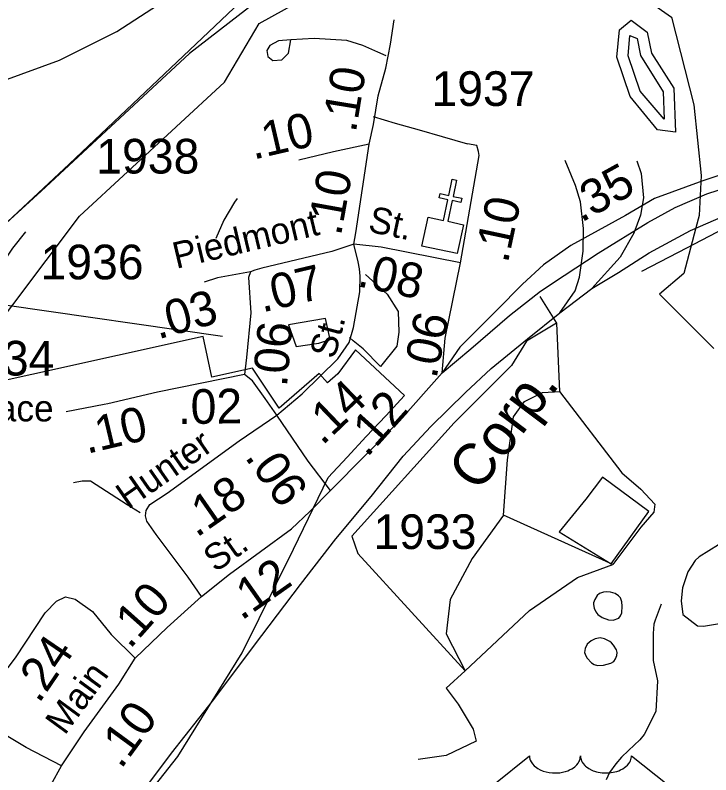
# Model space of a CAD drawing. Extents: x 1473865 to 1648260, y 639067 to 773536.
# Drawn here: x 1583557 to 1586067, y 718430 to 721169 of the extents above; entities that cross this region are included whole.
import ezdxf

# ---------------------------------------------------------------- set-up
doc = ezdxf.new("R2010")
doc.units = 0
for name, color, linetype in [('Exist Boundary Political City Limit New', 7, 'Continuous'), ('Exist Boundary Political CountyLine', 7, 'Continuous'), ('Exist Cultural Church CELL', 7, 'Continuous'), ('Exist Hydrographic Buffer Line', 7, 'Continuous'), ('Exist Hydrographic Lake Shore', 7, 'Continuous'), ('Exist Hydrographic Misc Water Feature', 7, 'Continuous'), ('Exist Hydrographic River Shore', 7, 'Continuous'), ('Exist Railroad Mainline', 7, 'Continuous'), ('Exist Railroad Mainline Label', 7, 'Continuous'), ('Exist Railroad Siding', 7, 'Continuous'), ('Exist Road Non-System Type 51', 7, 'Continuous'), ('Exist Road Primary US Divided Attributed', 7, 'Continuous'), ('Exist Road Primary US Label', 7, 'Continuous'), ('Exist Road Primary US Mileage Hundredths English Label', 7, 'Continuous'), ('Exist Road Primary US Shield CELL', 7, 'Continuous'), ('Exist Road Primary US UnDivided 4 Lane Attributed', 7, 'Continuous'), ('Exist Road Secondary Mileage Hundredths English Label', 7, 'Continuous'), ('Exist Road Secondary Type 51 Attributed', 7, 'Continuous'), ('Exist Road Secondary Type 51 Label', 7, 'Continuous'), ('Exist Road Secondary Type 51 Number Label', 7, 'Continuous'), ('Map Preparation Boundary City Limit Buffer Line', 7, 'Continuous')]:
    doc.layers.add(name, color=color, linetype=linetype)

msp = doc.modelspace()

# ---------------------------------------------------------------- linework, layer by layer
at = {"layer": 'Exist Boundary Political City Limit New'}
for points in [[(1585520.4, 721447.8), (1585925.2, 721162), (1586006.4, 720846), (1586033.1, 720591.8), (1586024.9, 720446.5), (1586013.4, 720402.7), (1585994.2, 720329.6), (1585970.2, 720237.8), (1585882.1, 720163.5)], [(1584027.1, 718347.9), (1584143.9, 718496.1), (1584376.2, 718870.2), (1584561.9, 719244), (1584687.2, 719501.8), (1584755.1, 719575.1), (1584824.2, 719649.6), (1584894.2, 719724.4), (1584962.6, 719797.6), (1584785.4, 719962.2), (1584721.6, 719875.9), (1584684.4, 719843.8), (1584654.2, 719877.4), (1584509.5, 719752.2), (1584413.9, 719896.2), (1584267.4, 719863.8), (1584235.2, 720010.3), (1583307.4, 719805.2), (1583788.9, 720444.4), (1584312.4, 720928.1), (1584438.1, 721139.6), (1584746.4, 721311.8)], [(1585882.1, 720163.5), (1586078, 719967.1)], [(1586095.2, 719258.6), (1586025, 719216.4), (1586010.9, 719202.4), (1585984.9, 719162.2), (1585964.8, 719104), (1585960.8, 719057.8), (1585966.8, 719007.6), (1586019, 718967.4), (1586041, 718965.4), (1586099.2, 718975.4)]]:
    msp.add_lwpolyline(points, dxfattribs=at)
at = {"layer": 'Exist Boundary Political CountyLine'}
msp.add_lwpolyline([(1579344, 721298), (1579668.5, 721155.3), (1579963.5, 721056.9), (1580283.1, 720978.2), (1580691.2, 720884.8), (1581119, 720791.3), (1581502.5, 720732.2), (1581886, 720717.5), (1582235.1, 720717.5), (1582480.9, 720727.3), (1582717, 720756.8), (1582953, 720791.3), (1583189, 720840.5), (1583515.9, 720934), (1583717.5, 721007.8), (1583924, 721111.1), (1584135.5, 721248.8)], dxfattribs=at)
at = {"layer": 'Exist Cultural Church CELL'}
msp.add_lwpolyline([(1585047.1, 720441.1), (1585102.8, 720429.3), (1585118.6, 720503.8), (1585087.3, 720510.5), (1585090.6, 720526.1), (1585121.9, 720519.5), (1585134.4, 720578.3), (1585150.1, 720575), (1585137.6, 720516.1), (1585168.9, 720509.5), (1585165.6, 720493.8), (1585134.3, 720500.5), (1585118.5, 720426), (1585174.8, 720413.9), (1585152.7, 720309.8), (1585025, 720336.9)], close=True, dxfattribs=at)
at = {"layer": 'Exist Hydrographic Buffer Line'}
for points in [[(1586116.9, 720872.9), (1586285.9, 720964.3), (1586303.9, 720980.7), (1586309.4, 721000.7), (1586302.1, 721073.8), (1586293, 721095.5), (1585893.7, 721446), (1585718.5, 721530.8), (1585352, 721603.6), (1584925.5, 721509.9), (1584676.4, 721411.2), (1584185.7, 721031.3), (1583651.2, 720534.4), (1583511.8, 720407.7)], [(1585898.5, 720793.9), (1585811.9, 720895.8), (1585769, 721023), (1585775.6, 721096.2), (1585801.2, 721085.2), (1585814.2, 721023.9), (1585894.9, 720893.3), (1585898.5, 720793.9)]]:
    msp.add_lwpolyline(points, dxfattribs=at)
at = {"layer": 'Exist Hydrographic Lake Shore'}
msp.add_lwpolyline([(1585940.4, 720748.1), (1585874.4, 720755.9), (1585776.3, 720876.1), (1585728.4, 721018.2), (1585737.4, 721116.5), (1585780.3, 721151.8), (1585837.3, 721107.9), (1585853.3, 721032.1), (1585934.3, 720905.8), (1585940.4, 720748.1)], dxfattribs=at)
at = {"layer": 'Exist Hydrographic Misc Water Feature'}
for points in [[(1583594.4, 720387.6), (1583548, 720329.5), (1583508.5, 720269.6), (1583473.4, 720217.8), (1583432.4, 720168.5), (1583398.4, 720134.8), (1583350.9, 720075), (1583319.9, 720027.2), (1583266.9, 719941.3), (1583240.1, 719895.1), (1583177.6, 719816.7), (1583065.6, 719685.2), (1583031.6, 719648.2), (1582999.9, 719625), (1582968.8, 719602.7), (1582933.7, 719584.5), (1582902.8, 719570.4), (1582874.1, 719560.3), (1582753.8, 719520.8), (1582694.7, 719505.6), (1582682.6, 719503.4), (1582579.9, 719495.6), (1582508.8, 719482.3)], [(1584653.3, 719987.1), (1584694.3, 720000.3), (1584676.7, 720075.2), (1584543.2, 720052.5), (1584570.7, 719974.8), (1584653.3, 719987.1)], [(1585615.9, 719423.6), (1585520.7, 719305.7), (1585708.3, 719191.1), (1585843.5, 719379.6), (1585676.6, 719503.6), (1585615.9, 719423.6)], [(1585643.9, 719044.3), (1585647, 719030.3), (1585652.3, 719017.9), (1585659.8, 719007.9), (1585675, 718996.9), (1585698.7, 718989), (1585714.7, 718987.9), (1585735.1, 718994.9), (1585741.5, 719003.7), (1585746.2, 719014.3), (1585747.7, 719038.1), (1585746.6, 719053.7), (1585741.4, 719067.8), (1585733.7, 719075.3), (1585722.2, 719083.8), (1585705.5, 719088.2), (1585690.5, 719090.1), (1585680.1, 719088.7), (1585666.1, 719083.2), (1585657.8, 719076), (1585648.9, 719062.3), (1585644.4, 719050), (1585643.9, 719044.3)], [(1585887.9, 719045.5), (1585866.1, 718986.9), (1585861.9, 718973), (1585859.3, 718939.4), (1585859.2, 718842.6), (1585875.5, 718769.2), (1585869.1, 718658.5), (1585827.3, 718574.9), (1585810.9, 718555.5), (1585790.4, 718536.2), (1585769.9, 718517), (1585745.4, 718492.9), (1585725, 718469.4), (1585702.2, 718437.9), (1585689.6, 718411.9)], [(1585657.9, 718824.2), (1585680.3, 718824.6), (1585706.7, 718832.3), (1585717.3, 718838.6), (1585723.5, 718848.4), (1585728.4, 718859.8), (1585729.2, 718870.4), (1585727.4, 718880.3), (1585716.7, 718897.7), (1585709, 718905.3), (1585703.2, 718910.3), (1585683.7, 718920.6), (1585667.9, 718923.3), (1585649.6, 718920.5), (1585635.3, 718913.3), (1585620.7, 718900.5), (1585613.6, 718885.1), (1585611.7, 718871.1), (1585616.2, 718858.7), (1585621.5, 718850.4), (1585636.6, 718833.7), (1585646.7, 718827), (1585657.9, 718824.2)]]:
    msp.add_lwpolyline(points, dxfattribs=at)
at = {"layer": 'Exist Hydrographic River Shore'}
msp.add_lwpolyline([(1584529.9, 721370.5), (1583752.1, 720632.6), (1583511.8, 720407.7)], dxfattribs=at)
at = {"layer": 'Exist Railroad Mainline'}
msp.add_line((1585522.8, 720095.4), (1585637.7, 720184.1), dxfattribs=at)
for points in [[(1585637.7, 720184.1), (1585734.3, 720241.2), (1585844.9, 720312.2), (1585993.8, 720392.6), (1586140.4, 720457.1), (1586327.2, 720529.4), (1586447.1, 720563), (1586521.8, 720587.5)], [(1583519.5, 717725.1), (1583661.2, 717903.7), (1583829.5, 718132.1), (1583985.3, 718326.6), (1584121.2, 718507.2), (1584268.9, 718695.7), (1584447.2, 718932.2), (1584587.2, 719116.6), (1584714.8, 719281.3), (1584842.3, 719434), (1584957.7, 719579), (1585056.7, 719686), (1585182, 719808.8), (1585274.9, 719895.7), (1585405.9, 720002.5), (1585522.8, 720095.4)]]:
    msp.add_lwpolyline(points, dxfattribs=at)
at = {"layer": 'Exist Railroad Siding'}
for points in [[(1585522.8, 720095.4), (1585577.6, 720174.7), (1585594.1, 720224.6), (1585607, 720318.4), (1585608, 720400.4), (1585596.8, 720496.7), (1585579.3, 720554.9), (1585542.1, 720645.3)], [(1585800.2, 720644.7), (1585815.7, 720598.5), (1585824.9, 720510.3), (1585813.1, 720448.1), (1585789.7, 720382.8), (1585740.8, 720297.1), (1585637.7, 720184.1)], [(1585818.4, 720246.3), (1585951.1, 720315.1), (1586091.8, 720387.7), (1586216.5, 720448.4), (1586385.1, 720512.8), (1586521.8, 720587.5)]]:
    msp.add_lwpolyline(points, dxfattribs=at)
at = {"layer": 'Exist Road Non-System Type 51'}
for points in [[(1584551.8, 721080.1), (1584508, 721076.4), (1584475.8, 721060.6), (1584465.6, 721042.6), (1584469.4, 721020.6), (1584487.3, 721006.4), (1584519.4, 721008.3), (1584543.7, 721032.1), (1584551.8, 721080.1)], [(1584895.6, 721022.9), (1584865.7, 721036), (1584812, 721060.3), (1584753.9, 721078.6), (1584636, 721085.4), (1584551.8, 721080.1)], [(1584849, 720804.1), (1584927.9, 720779.8), (1585015, 720756.5), (1585098, 720732.1), (1585189, 720705.8)], [(1584358.2, 720507.9), (1584348.1, 720495.3), (1584309.6, 720429.7), (1584281.2, 720363.8)], [(1584821.2, 720234.7), (1584900.1, 720162.7), (1584939, 720100.5), (1584942.1, 720025.7), (1584934.3, 719975.9), (1584875.2, 719902.7), (1584813, 719966.6), (1584777.2, 719994.6), (1584763.2, 720007)], [(1585450.2, 720154.7), (1585510.9, 720058.6)], [(1585510.9, 720058.6), (1585402.2, 719993.3), (1585347.8, 719906.3), (1585141.4, 719699.7), (1584771.9, 719290.1), (1584793.6, 719228.4), (1585181.2, 718804.3)], [(1585510.9, 720058.6), (1585521.7, 719812.1)], [(1585713.7, 719188.6), (1585318.9, 719366.2), (1585333.4, 719565.6), (1585355.1, 719721.4), (1585394.9, 719775.8), (1585460.1, 719808.4), (1585521.7, 719812.1)], [(1585521.7, 719812.1), (1585746.3, 719518.4), (1585815.1, 719460.4), (1585865.9, 719406.1), (1585862.2, 719377.1), (1585815.1, 719322.7), (1585713.7, 719188.6)], [(1583891.1, 719767.7), (1583877.9, 719765.4), (1583741.8, 719739.3)], [(1584007.7, 719375), (1583960.9, 719404), (1583829.3, 719488.9), (1583799.3, 719489.1), (1583767.2, 719483.4)], [(1585318.9, 719366.2), (1585206.6, 719210.3), (1585126.9, 719061.7), (1585112.4, 718938.4), (1585181.2, 718804.3)], [(1585181.2, 718804.3), (1585413, 719021.8), (1585586.9, 719141.4), (1585713.7, 719188.6)], [(1585181.2, 718804.3), (1585112.4, 718742.7), (1585155.9, 718684.7), (1585210.2, 718594), (1585221.1, 718550.5), (1585112.4, 718499.8), (1585011, 718485.3)]]:
    msp.add_lwpolyline(points, dxfattribs=at)
at = {"layer": 'Exist Road Primary US Divided Attributed'}
for points in [[(1586900.1, 720857.2), (1586039.1, 720572.6), (1585864.5, 720507.9), (1585759.5, 720447.1), (1585562.8, 720338.4), (1585463.3, 720269.4), (1585387.3, 720199), (1585293.7, 720103.8), (1585161.2, 719972.2), (1585097.5, 719879.7)], [(1585097.5, 719879.7), (1585201.9, 719966.6), (1585340.7, 720086.5), (1585452.5, 720173.7), (1585538.5, 720230.2), (1585661.2, 720311.3), (1585840, 720422.2), (1585938.3, 720475.4), (1586052.7, 720524.7), (1586183.1, 720567.7), (1586329.3, 720614.8), (1586918.5, 720806.8)]]:
    msp.add_lwpolyline(points, dxfattribs=at)
at = {"layer": 'Exist Road Primary US Shield CELL'}
msp.add_lwpolyline([(1585284.5, 718395.2), (1585413.1, 718497.7), (1585413.4, 718492.4), (1585414.7, 718486.1), (1585415.7, 718482.8), (1585418.6, 718476.6), (1585423.5, 718469.2), (1585430.3, 718462), (1585438, 718455.7), (1585443.1, 718452.3), (1585451.9, 718447.6), (1585461.9, 718443.4), (1585472.9, 718440.2), (1585484.3, 718438), (1585496.6, 718436.6), (1585508.9, 718436.4), (1585522.1, 718437.3), (1585536.7, 718440.2), (1585543.4, 718441.9), (1585550.9, 718444.5), (1585557.9, 718447.4), (1585565.6, 718451.5), (1585571.8, 718455.4), (1585576.6, 718458.9), (1585583.4, 718465.5), (1585588.8, 718472.2), (1585591.1, 718476), (1585593.1, 718479.7), (1585595.8, 718487.4), (1585596.5, 718490.8), (1585597.1, 718498), (1585597.5, 718492), (1585598.1, 718488.3), (1585599.1, 718484.6), (1585600.6, 718480.7), (1585603.4, 718475.3), (1585606.4, 718470.7), (1585612.2, 718463.9), (1585615.7, 718460.6), (1585619, 718457.9), (1585627.7, 718451.9), (1585637.9, 718446.8), (1585643, 718444.6), (1585648.1, 718442.7), (1585654.6, 718440.8), (1585661.4, 718439.2), (1585668.1, 718438), (1585674.9, 718437), (1585681.9, 718436.5), (1585687.6, 718436.4), (1585694.6, 718436.4), (1585701.1, 718436.8), (1585707.7, 718437.6), (1585715, 718438.8), (1585720.8, 718440.1), (1585728.5, 718442.1), (1585735.5, 718444.6), (1585741.7, 718447.3), (1585749.7, 718451.5), (1585756.1, 718455.5), (1585760.8, 718459.3), (1585766.4, 718464.5), (1585771.8, 718470.6), (1585774.9, 718475.1), (1585777.1, 718479.7), (1585779.1, 718484.6), (1585780.4, 718489.8), (1585781, 718494.3), (1585781.1, 718498.1), (1585909.7, 718395.6)], dxfattribs=at)
at = {"layer": 'Exist Road Primary US UnDivided 4 Lane Attributed'}
for points in [[(1584694.5, 719455), (1584945.1, 719708.1), (1585097.5, 719879.7)], [(1584229.1, 719072.3), (1584330.2, 719153.7), (1584554, 719316.3), (1584620.8, 719379.1), (1584694.5, 719455)], [(1583990.2, 718850), (1584105.6, 718961.3), (1584229.1, 719072.3)], [(1583724.2, 718462.4), (1583806.2, 718585), (1583931.4, 718756.2), (1583990.2, 718850)], [(1580532, 714860.3), (1580942.8, 715452.8), (1581287.1, 715907.1), (1581412.2, 716078.3), (1581455.6, 716171.6), (1581548.6, 716276.9), (1581672.1, 716406.5), (1581777, 716486.5), (1581915.6, 716571.5), (1582146.7, 716675.8), (1582325.4, 716754.4), (1582525.3, 716852.3), (1582644.7, 716918.2), (1582736.2, 716989.9), (1582823.8, 717055.2), (1582888.6, 717144.3), (1582987.5, 717264.8), (1583155.4, 717530.1), (1583345.6, 717853.6), (1583498.7, 718106.3), (1583612, 718260.2), (1583724.2, 718462.4)]]:
    msp.add_lwpolyline(points, dxfattribs=at)
at = {"layer": 'Exist Road Secondary Type 51 Attributed'}
for points in [[(1584834.8, 720703.9), (1584850.7, 720775.4), (1584867.2, 720879.1), (1584894.8, 720978.4), (1584911, 721065.4), (1584924.7, 721152.2)], [(1584834.8, 720703.9), (1584706.1, 720676.1), (1584580.3, 720646.6)], [(1584779.6, 720343.4), (1584786, 720384.7), (1584834.8, 720703.9)], [(1585164.7, 720276.5), (1585231.5, 720663.3), (1585229.5, 720677.5), (1585223.4, 720699.7), (1585189, 720705.8)], [(1584779.6, 720343.4), (1584699.3, 720317.4), (1584446.7, 720257.6), (1584422.1, 720250.4), (1584406, 720243.3)], [(1584502, 719726.7), (1584592.5, 719804.4), (1584721.7, 719929.9), (1584761.9, 719989), (1584778.6, 720042.7), (1584801.2, 720172.1), (1584801.6, 720228.4), (1584800.1, 720254.4), (1584794.9, 720279.3), (1584779.6, 720343.4)], [(1585164.7, 720276.5), (1584878, 720333.1), (1584779.6, 720343.4)], [(1585097.5, 719879.7), (1585108.3, 720004.8), (1585164.7, 720276.5)], [(1584406, 720243.3), (1584287.1, 720222.2), (1584239.6, 720206.7)], [(1584406, 720243.3), (1584398.8, 720223.9), (1584407.3, 720096.5), (1584391.8, 719934.9), (1584385.3, 719873.3)], [(1584385.3, 719873.3), (1584070.4, 719810.2), (1583891.1, 719767.7)], [(1584502, 719726.7), (1584459.5, 719786.5), (1584413.4, 719850.4), (1584385.3, 719873.3)], [(1584229.1, 719072.3), (1584180.9, 719143), (1584066.4, 719296), (1584032.4, 719344.6), (1584028.1, 719363.9), (1584030.5, 719382.8), (1584043.4, 719404.5), (1584106.1, 719445), (1584365.9, 719634.2), (1584502, 719726.7)], [(1584694.5, 719455), (1584614.6, 719561.4), (1584502, 719726.7)], [(1583558, 718851.6), (1583665.9, 719014.5), (1583706.2, 719056.1), (1583738.3, 719072.1), (1583774.1, 719063.7), (1583835.9, 719019.3), (1583903.3, 718935.2), (1583990.2, 718850)], [(1583724.2, 718462.4), (1583596.7, 718528.4), (1583437.2, 718623.5), (1583429.4, 718653.5), (1583447.7, 718707.3), (1583558, 718851.6)]]:
    msp.add_lwpolyline(points, dxfattribs=at)
at = {"layer": 'Exist Road Secondary Type 51 Number Label'}
msp.add_line((1584304.9, 720011.1), (1583520, 720123.2), dxfattribs=at)
at = {"layer": 'Map Preparation Boundary City Limit Buffer Line'}
for points in [[(1585520.4, 721447.8), (1585925.2, 721162), (1586006.4, 720846), (1586033.1, 720591.8), (1586024.9, 720446.5), (1586013.4, 720402.7), (1585994.2, 720329.6), (1585970.2, 720237.8), (1585882.1, 720163.5)], [(1584027.1, 718347.9), (1584143.9, 718496.1), (1584376.2, 718870.2), (1584561.9, 719244), (1584687.2, 719501.8), (1584755.1, 719575.1), (1584824.2, 719649.6), (1584894.2, 719724.4), (1584962.6, 719797.6), (1584785.4, 719962.2), (1584721.6, 719875.9), (1584684.4, 719843.8), (1584654.2, 719877.4), (1584509.5, 719752.2), (1584413.9, 719896.2), (1584267.4, 719863.8), (1584235.2, 720010.3), (1583307.4, 719805.2), (1583788.9, 720444.4), (1584312.4, 720928.1), (1584438.1, 721139.6), (1584746.4, 721311.8)], [(1585882.1, 720163.5), (1586078, 719967.1)], [(1586095.2, 719258.6), (1586025, 719216.4), (1586010.9, 719202.4), (1585984.9, 719162.2), (1585964.8, 719104), (1585960.8, 719057.8), (1585966.8, 719007.6), (1586019, 718967.4), (1586041, 718965.4), (1586099.2, 718975.4)]]:
    msp.add_lwpolyline(points, dxfattribs=at)

# ---------------------------------------------------------------- texts
at = {"layer": 'Exist Railroad Mainline Label'}
msp.add_text('Corp.', height=150, rotation=52.9938, dxfattribs=at).set_placement((1585229.8, 719445.4))
at = {"layer": 'Exist Road Primary US Label'}
for s, rotation, p in [('St.', 35.1813, (1584279.9, 719157.5)), ('Main', 53.8316, (1583736.3, 718569.5))]:
    msp.add_text(s, height=95, rotation=rotation, dxfattribs=at).set_placement(p)
at = {"layer": 'Exist Road Primary US Mileage Hundredths English Label'}
for s, rotation, p in [('.35', 28.9225, (1585599.4, 720419.9)), ('.12', 48.0713, (1584826.9, 719571.6)), ('.12', 35.1812, (1584373.9, 718983.9)), ('.10', 48.424, (1583971.2, 718880.3)), ('.10', 53.8317, (1583939.2, 718447.3))]:
    msp.add_text(s, height=125, rotation=rotation, dxfattribs=at).set_placement(p)
at = {"layer": 'Exist Road Secondary Mileage Hundredths English Label'}
for s, rotation, p in [('.10', 80.6348, (1584786.1, 720743)), ('.10', 13.0445, (1584416.9, 720648.1)), ('.10', 79.723, (1584732.4, 720370.6)), ('.10', 77.9718, (1585334.6, 720271.9)), ('.08', 348.0099, (1584787.7, 720192.7)), ('.07', 13.3746, (1584448.9, 720096.7)), ('.03', 15.4972, (1584072.6, 719999.9)), ('.06', 78.2878, (1585076.8, 719855.2)), ('.06', 84.7547, (1584537.6, 719826.5)), ('.14', 43.7996, (1584666, 719614.8)), ('.02', 0.894, (1584144.9, 719694.3)), ('.10', 13.3438, (1583816.3, 719586.9)), ('.06', 305.298, (1584383.4, 719575.5)), ('.18', 34.8919, (1584211.8, 719283.1)), ('.24', 55.731, (1583643, 718683.9))]:
    msp.add_text(s, height=125, rotation=rotation, dxfattribs=at).set_placement(p)
at = {"layer": 'Exist Road Secondary Type 51 Label'}
for s, rotation, p in [('Piedmont', 13.3746, (1584138.5, 720254.4)), ('St.', 348.0099, (1584826.8, 720389.6)), ('St.', 74.8984, (1584709.9, 719926.3)), ('Hunter', 34.8919, (1583964.2, 719385.2))]:
    msp.add_text(s, height=95, rotation=rotation, dxfattribs=at).set_placement(p)
msp.add_text('Peace', height=95, dxfattribs=at).set_placement((1583335.7, 719704.3))
at = {"layer": 'Exist Road Secondary Type 51 Number Label'}
for s, p in [('1937', (1585059.5, 720842.1)), ('1938', (1583849.9, 720598.4)), ('1936', (1583648.7, 720216.8)), ('1934', (1583326.9, 719869.8)), ('1933', (1584850.2, 719244.1))]:
    msp.add_text(s, height=125, dxfattribs=at).set_placement(p)

doc.saveas('drawing.dxf')
